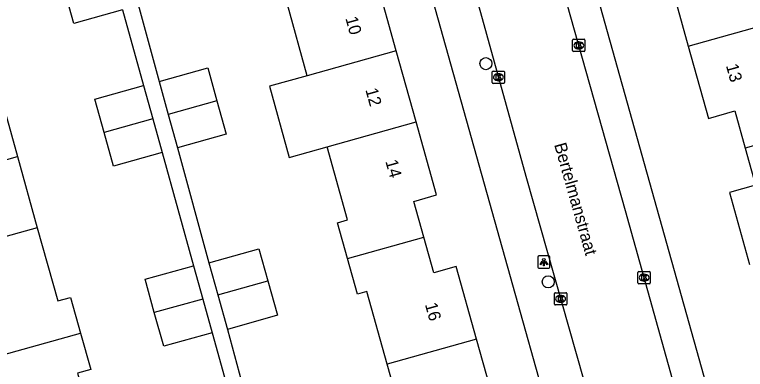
# Model space of a CAD drawing. Extents: x 159053 to 160041, y 380450 to 381422.
# Drawn here: x 159178 to 159237.4, y 380964.7 to 380993.5 of the extents above; entities that cross this region are included whole.
import ezdxf

# ---------------------------------------------------------------- set-up
doc = ezdxf.new("R2010")
doc.units = 0
for name, color, linetype in [('IMGEO_Boom', 7, 'Continuous'), ('IMGEO_Kolk', 7, 'Continuous'), ('IMGEO_Lichtpunt', 7, 'Continuous'), ('IMGEO_Openbare_ruimte_label', 7, 'Continuous'), ('IMGEO_Pand', 7, 'Continuous'), ('IMGEO_Pand_nummerreeks', 7, 'Continuous'), ('IMGEO_Rijbaan_lokaal_open', 7, 'Continuous'), ('IMGEO_Voetpad_open', 7, 'Continuous')]:
    doc.layers.add(name, color=color, linetype=linetype)

msp = doc.modelspace()

# ---------------------------------------------------------------- linework, layer by layer
at = {"layer": 'IMGEO_Boom'}
for centre in [(159216.348, 380989.544), (159221.415, 380971.814)]:
    msp.add_circle(centre, 0.489, dxfattribs=at)
at = {"layer": 'IMGEO_Kolk'}
for p, q in [((159223.401, 380990.601), (159223.401, 380991.453)), ((159223.476, 380991.527), (159224.328, 380991.527)), ((159224.402, 380991.453), (159224.402, 380990.601)), ((159223.889, 380991.307), (159223.914, 380991.307)), ((159224.328, 380990.527), (159223.476, 380990.527)), ((159223.912, 380990.747), (159223.887, 380990.747)), ((159216.867, 380988.014), (159216.867, 380988.866)), ((159216.942, 380988.94), (159217.794, 380988.94)), ((159217.355, 380988.72), (159217.38, 380988.72)), ((159217.868, 380988.866), (159217.868, 380988.014)), ((159217.794, 380987.94), (159216.942, 380987.94)), ((159217.378, 380988.16), (159217.353, 380988.16)), ((159228.712, 380971.725), (159228.712, 380972.577)), ((159228.787, 380972.651), (159229.639, 380972.651)), ((159229.2, 380972.431), (159229.225, 380972.431)), ((159229.713, 380972.577), (159229.713, 380971.725)), ((159229.223, 380971.871), (159229.198, 380971.871)), ((159229.639, 380971.651), (159228.787, 380971.651)), ((159221.919, 380970.003), (159221.919, 380970.855)), ((159221.994, 380970.929), (159222.846, 380970.929)), ((159222.407, 380970.709), (159222.432, 380970.709)), ((159222.92, 380970.855), (159222.92, 380970.003)), ((159222.43, 380970.149), (159222.405, 380970.149)), ((159222.846, 380969.929), (159221.994, 380969.929))]:
    msp.add_line(p, q, dxfattribs=at)
for points in [[(159223.401, 380990.601), (159223.401, 380991.453)], [(159223.476, 380991.527), (159224.328, 380991.527)], [(159224.402, 380991.453), (159224.402, 380990.601)], [(159223.722, 380991.227), (159223.845, 380991.227), (159223.845, 380991.076), (159223.975, 380991.227), (159224.139, 380991.227), (159223.993, 380991.076), (159224.146, 380990.827), (159223.994, 380990.827), (159223.909, 380990.991), (159223.845, 380990.924), (159223.845, 380990.827), (159223.722, 380990.827), (159223.722, 380991.227)], [(159224.328, 380990.527), (159223.476, 380990.527)], [(159216.867, 380988.014), (159216.867, 380988.866)], [(159216.942, 380988.94), (159217.794, 380988.94)], [(159217.188, 380988.64), (159217.311, 380988.64), (159217.311, 380988.489), (159217.441, 380988.64), (159217.605, 380988.64), (159217.459, 380988.489), (159217.612, 380988.24), (159217.46, 380988.24), (159217.375, 380988.404), (159217.311, 380988.337), (159217.311, 380988.24), (159217.188, 380988.24), (159217.188, 380988.64)], [(159217.868, 380988.866), (159217.868, 380988.014)], [(159217.794, 380987.94), (159216.942, 380987.94)], [(159228.712, 380971.725), (159228.712, 380972.577)], [(159228.787, 380972.651), (159229.639, 380972.651)], [(159229.713, 380972.577), (159229.713, 380971.725)], [(159229.033, 380972.351), (159229.156, 380972.351), (159229.156, 380972.2), (159229.286, 380972.351), (159229.45, 380972.351), (159229.304, 380972.2), (159229.457, 380971.951), (159229.305, 380971.951), (159229.22, 380972.115), (159229.156, 380972.048), (159229.156, 380971.951), (159229.033, 380971.951), (159229.033, 380972.351)], [(159229.639, 380971.651), (159228.787, 380971.651)], [(159221.919, 380970.003), (159221.919, 380970.855)], [(159221.994, 380970.929), (159222.846, 380970.929)], [(159222.92, 380970.855), (159222.92, 380970.003)], [(159222.24, 380970.629), (159222.363, 380970.629), (159222.363, 380970.478), (159222.493, 380970.629), (159222.657, 380970.629), (159222.511, 380970.478), (159222.664, 380970.229), (159222.512, 380970.229), (159222.427, 380970.393), (159222.363, 380970.326), (159222.363, 380970.229), (159222.24, 380970.229), (159222.24, 380970.629)], [(159222.846, 380969.929), (159221.994, 380969.929)]]:
    msp.add_lwpolyline(points, dxfattribs=at)
for centre, start, end in [((159223.478, 380991.451), 91.55205, 178.44795), ((159223.478, 380991.451), 91.55205, 178.44795), ((159224.326, 380991.451), 1.55205, 88.44795), ((159224.326, 380991.451), 1.55205, 88.44795), ((159223.478, 380990.603), 181.55205, 268.44795), ((159223.478, 380990.603), 181.55205, 268.44795), ((159224.326, 380990.603), 271.55205, 358.44795), ((159224.326, 380990.603), 271.55205, 358.44795), ((159216.944, 380988.864), 91.55205, 178.44795), ((159216.944, 380988.864), 91.55205, 178.44795), ((159217.792, 380988.864), 1.55205, 88.44795), ((159217.792, 380988.864), 1.55205, 88.44795), ((159216.944, 380988.016), 181.55205, 268.44795), ((159216.944, 380988.016), 181.55205, 268.44795), ((159217.792, 380988.016), 271.55205, 358.44795), ((159217.792, 380988.016), 271.55205, 358.44795), ((159228.789, 380972.575), 91.55205, 178.44795), ((159228.789, 380972.575), 91.55205, 178.44795), ((159229.637, 380972.575), 1.55205, 88.44795), ((159229.637, 380972.575), 1.55205, 88.44795), ((159228.789, 380971.727), 181.55205, 268.44795), ((159228.789, 380971.727), 181.55205, 268.44795), ((159229.637, 380971.727), 271.55205, 358.44795), ((159229.637, 380971.727), 271.55205, 358.44795), ((159221.996, 380970.853), 91.55205, 178.44795), ((159221.996, 380970.853), 91.55205, 178.44795), ((159222.844, 380970.853), 1.55205, 88.44795), ((159222.844, 380970.853), 1.55205, 88.44795), ((159221.996, 380970.005), 181.55205, 268.44795), ((159221.996, 380970.005), 181.55205, 268.44795), ((159222.844, 380970.005), 271.55205, 358.44795), ((159222.844, 380970.005), 271.55205, 358.44795)]:
    msp.add_arc(centre, 0.0765, start, end, dxfattribs=at)
for centre, major_axis, ratio, start_param, end_param in [((159223.888, 380991.027), (-0.387, 0.002), 0.722429, 4.712389, 7.853982), ((159223.913, 380991.027), (-0.39, 0.002), 0.717154, 1.570796, 4.712389), ((159217.354, 380988.44), (-0.387, 0.002), 0.722429, 4.712389, 7.853982), ((159217.379, 380988.44), (-0.39, 0.002), 0.717154, 1.570796, 4.712389), ((159229.199, 380972.151), (-0.387, 0.002), 0.722429, 4.712389, 7.853982), ((159229.224, 380972.151), (-0.39, 0.002), 0.717154, 1.570796, 4.712389), ((159222.406, 380970.429), (-0.387, 0.002), 0.722429, 4.712389, 7.853982), ((159222.431, 380970.429), (-0.39, 0.002), 0.717154, 1.570796, 4.712389)]:
    msp.add_ellipse(centre, major_axis=major_axis, ratio=ratio, start_param=start_param, end_param=end_param, dxfattribs=at)
at = {"layer": 'IMGEO_Lichtpunt'}
for p, q in [((159220.56, 380973.823), (159220.56, 380973.016)), ((159220.56, 380973.823), (159220.56, 380973.016)), ((159221.462, 380973.918), (159220.654, 380973.918)), ((159221.462, 380973.918), (159220.654, 380973.918)), ((159221.556, 380973.016), (159221.556, 380973.823)), ((159221.556, 380973.016), (159221.556, 380973.823)), ((159220.654, 380972.922), (159221.462, 380972.922)), ((159220.654, 380972.922), (159221.462, 380972.922))]:
    msp.add_line(p, q, dxfattribs=at)
for points in [[(159220.934, 380973.487), (159220.973, 380973.459), (159220.785, 380973.197), (159220.747, 380973.224), (159220.934, 380973.487)], [(159221.036, 380973.439), (159221.083, 380973.439), (159221.083, 380973.117), (159221.036, 380973.117), (159221.036, 380973.439)], [(159221.146, 380973.459), (159221.184, 380973.486), (159221.371, 380973.224), (159221.332, 380973.196), (159221.146, 380973.459)]]:
    msp.add_lwpolyline(points, dxfattribs=at)
msp.add_circle((159221.059, 380973.621), 0.0994, dxfattribs=at)
for centre, start, end in [((159220.654, 380973.823), 90, 180), ((159220.654, 380973.823), 90, 180), ((159221.462, 380973.823), 0, 90), ((159221.462, 380973.823), 0, 90), ((159220.654, 380973.016), 180, 270), ((159220.654, 380973.016), 180, 270), ((159221.462, 380973.016), 270, 0), ((159221.462, 380973.016), 270, 360)]:
    msp.add_arc(centre, 0.0946, start, end, dxfattribs=at)
at = {"layer": 'IMGEO_Pand'}
for points in [[(159209.065, 380990.581), (159207.449, 380996.36)], [(159231.186, 380996.755), (159232.797, 380990.974)], [(159186.798, 380993.905), (159182.855, 380992.805), (159182.095, 380995.532)], [(159201.827, 380988.562), (159200.212, 380994.341)], [(159232.797, 380990.974), (159240.059, 380992.998)], [(159232.797, 380990.974), (159234.433, 380985.1), (159236.585, 380985.703), (159237.431, 380982.682)], [(159209.065, 380990.581), (159201.827, 380988.562)], [(159210.68, 380984.803), (159209.065, 380990.581)], [(159189.775, 380988.098), (159193.735, 380989.204), (159194.486, 380986.514)], [(159201.827, 380988.562), (159198.749, 380987.702), (159200.364, 380981.923), (159203.442, 380982.783)], [(159189.775, 380988.098), (159190.526, 380985.41)], [(159176.655, 380987.768), (159178.267, 380981.988)], [(159185.319, 380983.947), (159184.562, 380986.663), (159188.505, 380987.762)], [(159188.505, 380987.762), (159189.26, 380985.055)], [(159194.486, 380986.514), (159190.526, 380985.41)], [(159194.486, 380986.514), (159195.243, 380983.807), (159191.284, 380982.701)], [(159189.26, 380985.055), (159185.319, 380983.947)], [(159189.26, 380985.055), (159190.022, 380982.32)], [(159190.526, 380985.41), (159191.284, 380982.701)], [(159203.442, 380982.783), (159210.68, 380984.803)], [(159211.299, 380975.452), (159210.485, 380978.351), (159212.339, 380978.871), (159210.68, 380984.803)], [(159243.532, 380984.388), (159237.431, 380982.682)], [(159190.022, 380982.32), (159186.079, 380981.22), (159185.319, 380983.947)], [(159205.099, 380973.714), (159204.286, 380976.61), (159205.103, 380976.839), (159203.442, 380982.783)], [(159237.431, 380982.682), (159238.277, 380979.658), (159236.148, 380979.061), (159237.784, 380973.221)], [(159171.03, 380979.97), (159178.267, 380981.988)], [(159178.267, 380981.988), (159179.88, 380976.208)], [(159179.88, 380976.208), (159172.641, 380974.19)], [(159179.88, 380976.208), (159181.54, 380970.256), (159182.588, 380970.548), (159183.402, 380967.628)], [(159205.099, 380973.714), (159211.299, 380975.452)], [(159215.58, 380967.161), (159213.923, 380973.063), (159212.112, 380972.554), (159211.299, 380975.452)], [(159193.82, 380973.344), (159197.893, 380974.487), (159198.62, 380971.898)], [(159208.333, 380965.127), (159206.676, 380971.028), (159205.913, 380970.814), (159205.099, 380973.714)], [(159189.392, 380969.308), (159188.637, 380972.018), (159192.58, 380973.117)], [(159192.58, 380973.117), (159193.334, 380970.411)], [(159193.82, 380973.344), (159194.547, 380970.756)], [(159194.547, 380970.756), (159198.62, 380971.898)], [(159198.62, 380971.898), (159199.407, 380969.091), (159195.335, 380967.948)], [(159194.547, 380970.756), (159195.335, 380967.948)], [(159193.334, 380970.411), (159189.392, 380969.308)], [(159193.334, 380970.411), (159194.097, 380967.675)], [(159194.097, 380967.675), (159190.154, 380966.575), (159189.392, 380969.308)], [(159177.091, 380965.868), (159183.402, 380967.628)], [(159183.402, 380967.628), (159184.22, 380964.692), (159183.154, 380964.397), (159184.89, 380958.171)], [(159215.58, 380967.161), (159208.333, 380965.127)], [(159217.202, 380961.384), (159215.58, 380967.161)], [(159209.955, 380959.35), (159208.333, 380965.127)]]:
    msp.add_lwpolyline(points, dxfattribs=at)
at = {"layer": 'IMGEO_Rijbaan_lokaal_open'}
for points in [[(159233.01, 380958.559), (159227.69, 380977.591), (159222.598, 380995.644), (159221.437, 381000), (159221.152, 381001.023)], [(159214.376, 380999.135), (159215.914, 380993.702), (159219.592, 380980.397), (159226.01, 380957.779), (159226.315, 380956.684)]]:
    msp.add_lwpolyline(points, dxfattribs=at)
at = {"layer": 'IMGEO_Voetpad_open'}
for points in [[(159241.698, 380936.943), (159224.043, 381000), (159217.284, 381024.142)], [(159204.751, 381020.689), (159210.55, 381000), (159229.211, 380933.416)], [(159186.798, 380993.905), (159188.505, 380987.762)], [(159188.084, 380994.353), (159189.775, 380988.098)], [(159191.284, 380982.701), (159193.82, 380973.344)], [(159190.022, 380982.32), (159192.58, 380973.117)], [(159195.335, 380967.948), (159197.819, 380958.771)], [(159194.097, 380967.675), (159196.643, 380958.516)]]:
    msp.add_lwpolyline(points, dxfattribs=at)

# ---------------------------------------------------------------- texts
at = {"layer": 'IMGEO_Openbare_ruimte_label'}
msp.add_text('Bertelmanstraat', height=1, rotation=285.84308, dxfattribs=at).set_placement((159221.887, 380982.965))
at = {"layer": 'IMGEO_Pand_nummerreeks'}
for s, rotation, p in [('10', 285.62194, (159204.917, 380993.235)), ('13', 285.56772, (159235.853, 380989.39)), ('12', 285.62435, (159206.541, 380987.424)), ('14', 285.62194, (159208.169, 380981.604)), ('16', 285.68319, (159211.383, 380969.978))]:
    msp.add_text(s, height=1, rotation=rotation, dxfattribs=at).set_placement(p)

doc.saveas('drawing.dxf')
